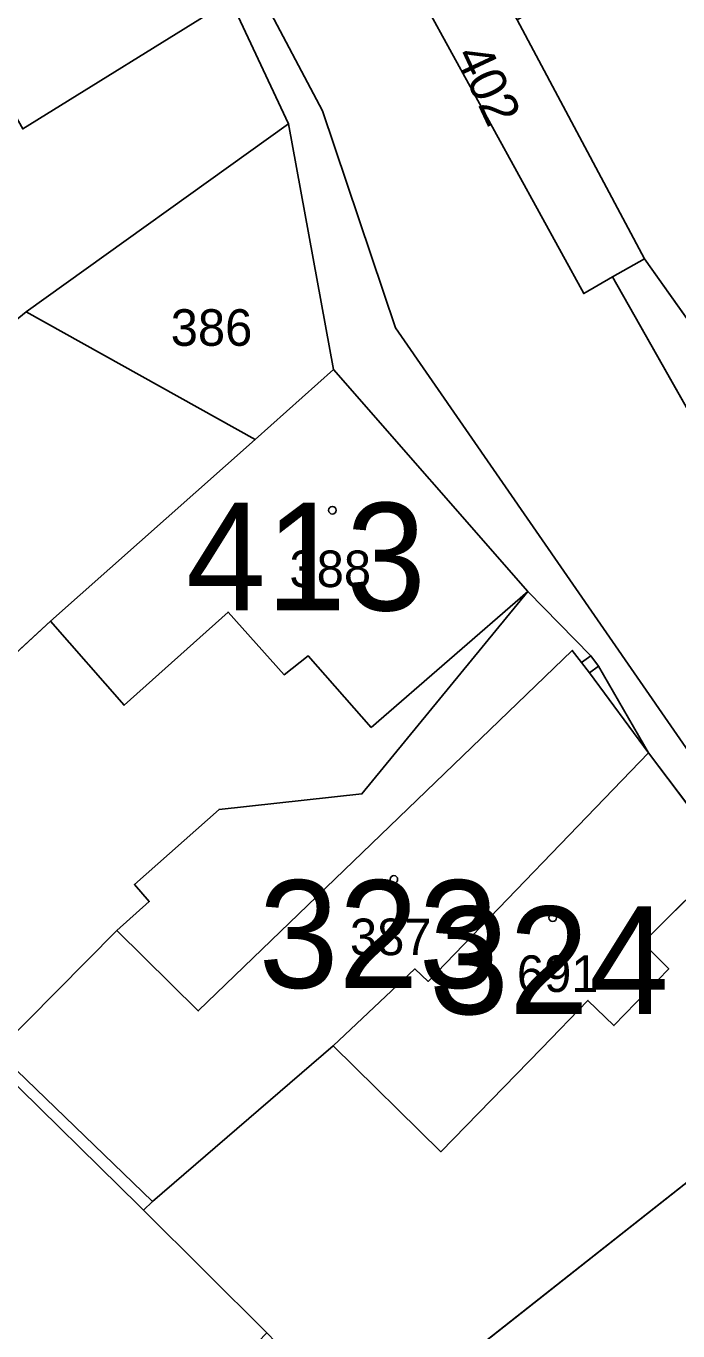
# Model space of a CAD drawing. Extents: x -689422 to -685210, y -987725 to -982160.
# Drawn here: x -687046.6 to -687016.3, y -985821.5 to -985760.8 of the extents above; entities that cross this region are included whole.
import ezdxf

# ---------------------------------------------------------------- set-up
doc = ezdxf.new("R2010")
doc.units = 0
for name, color, linetype in [('KN_Budovy', 7, 'Continuous'), ('KN_Budovy_cisla_domovni', 7, 'Continuous'), ('KN_Hranice_parcel', 7, 'Continuous'), ('KN_Hranice_parcel_vnitrni_kresba', 7, 'Continuous'), ('KN_Parcelni cisla', 7, 'Continuous'), ('KN_Polygon parcely', 7, 'Continuous'), ('KN_POZEMKY_OSTATNI PLOCHA', 7, 'Continuous'), ('KN_POZEMKY_ZAHRADA', 7, 'Continuous'), ('KN_POZEMKY_ZASTAVENA PLOCHA', 7, 'Continuous'), ('KN_VYUZITI_12_zastavena plocha_spolecny dvur', 7, 'Continuous'), ('KN_VYUZITI_13_zastavena plocha_zboreniste', 7, 'Continuous'), ('KN_VYUZITI_16_ostatni plocha_silnice', 7, 'Continuous'), ('KN_VYUZITI_17_ostatni plocha_ostatni komunikace', 7, 'Continuous'), ('KN_VYUZITI_26_ostatni plocha_jina plocha', 7, 'Continuous'), ('KN_VYUZITI_27_ostatni plocha_neplodna puda', 7, 'Continuous'), ('KN_Značky budov', 7, 'Continuous')]:
    doc.layers.add(name, color=color, linetype=linetype)

msp = doc.modelspace()

# ---------------------------------------------------------------- linework, layer by layer
at = {"layer": 'KN_Budovy'}
for points in [[(-687046.74, -985765.62), (-687037.08, -985759.63), (-687045.22, -985744.86), (-687051.11, -985748.34), (-687057.96, -985752.39), (-687054.02, -985759.74), (-687051.04, -985758)], [(-687030.54, -985793.44), (-687023.26, -985787.12), (-687032.29, -985776.8), (-687035.94, -985780.05), (-687045.44, -985788.49), (-687042.03, -985792.4), (-687037.19, -985788.07), (-687034.59, -985790.98), (-687033.47, -985790.11)], [(-687027.9, -985805.23), (-687017.65, -985794.61), (-687020.39, -985790.9), (-687020.76, -985790.41), (-687021.2, -985789.85), (-687038.58, -985806.6), (-687042.37, -985802.87), (-687047.94, -985808.48), (-687040.71, -985815.46), (-687032.31, -985808.22), (-687028.51, -985804.65)], [(-687017.65, -985794.61), (-687027.9, -985805.23), (-687028.51, -985804.65), (-687032.31, -985808.22), (-687027.31, -985813.14), (-687022.63, -985808.34), (-687020.47, -985806.11), (-687019.26, -985807.28), (-687016.71, -985804.65), (-687017.91, -985803.43), (-687013.96, -985799.5)]]:
    msp.add_lwpolyline(points, close=True, dxfattribs=at)
at = {"layer": 'KN_Hranice_parcel'}
for p, q in [((-687037.08, -985759.63), (-687034.39, -985765.38)), ((-687017.84, -985771.66), (-687023.76, -985760.56)), ((-687034.39, -985765.38), (-687046.58, -985774.12)), ((-687034.39, -985765.38), (-687032.29, -985776.8)), ((-687017.84, -985771.66), (-687019.32, -985772.49)), ((-687014.48, -985776.39), (-687017.84, -985771.66)), ((-687035.94, -985780.05), (-687046.58, -985774.12)), ((-687035.94, -985780.05), (-687032.29, -985776.8)), ((-687032.29, -985776.8), (-687023.26, -985787.12)), ((-687014.09, -985813.16), (-687030.79, -985826.33)), ((-687041.12, -985815.86), (-687035.4, -985821.56))]:
    msp.add_line(p, q, dxfattribs=at)
for points in [[(-687019.32, -985772.49), (-687020.66, -985773.27), (-687027.92, -985760.05), (-687038.19, -985741.16), (-687054.79, -985707.03)], [(-687037.08, -985759.63), (-687046.74, -985765.62), (-687051.04, -985758), (-687054.02, -985759.74), (-687065.55, -985768.51)], [(-687019.32, -985772.49), (-687014.31, -985781.36), (-687008.41, -985790.57)], [(-687046.58, -985774.12), (-687055.7, -985781.57), (-687064.79, -985790.84)], [(-687057.02, -985798.75), (-687052.45, -985794.94), (-687045.44, -985788.49), (-687035.94, -985780.05)], [(-687023.26, -985787.12), (-687030.97, -985796.52), (-687037.61, -985797.24), (-687041.55, -985800.73), (-687040.86, -985801.52), (-687042.37, -985802.87), (-687047.94, -985808.48)], [(-687023.26, -985787.12), (-687020.34, -985790.1), (-687019.97, -985790.59), (-687017.65, -985794.61)], [(-687017.65, -985794.61), (-687027.9, -985805.23), (-687028.51, -985804.65), (-687032.31, -985808.22), (-687040.71, -985815.46), (-687041.12, -985815.86)], [(-687010.87, -985803.69), (-687013.96, -985799.5), (-687017.65, -985794.61)], [(-687047.78, -985809.31), (-687041.33, -985815.65), (-687041.12, -985815.86)]]:
    msp.add_lwpolyline(points, dxfattribs=at)
at = {"layer": 'KN_Hranice_parcel_vnitrni_kresba'}
for p, q in [((-687032.81, -985764.78), (-687037.87, -985755.17)), ((-687029.42, -985774.86), (-687032.81, -985764.78)), ((-687012.87, -985798.77), (-687029.42, -985774.86)), ((-687023.26, -985787.12), (-687030.54, -985793.44)), ((-687037.19, -985788.07), (-687042.03, -985792.4)), ((-687034.59, -985790.98), (-687037.19, -985788.07)), ((-687045.44, -985788.49), (-687042.03, -985792.4)), ((-687021.2, -985789.85), (-687038.58, -985806.6)), ((-687020.76, -985790.41), (-687021.2, -985789.85)), ((-687033.47, -985790.11), (-687034.59, -985790.98)), ((-687030.54, -985793.44), (-687033.47, -985790.11)), ((-687020.76, -985790.41), (-687020.34, -985790.1)), ((-687020.39, -985790.9), (-687020.76, -985790.41)), ((-687020.39, -985790.9), (-687019.97, -985790.59)), ((-687017.65, -985794.61), (-687020.39, -985790.9)), ((-687013.96, -985799.5), (-687017.91, -985803.43)), ((-687042.37, -985802.87), (-687038.58, -985806.6)), ((-687017.91, -985803.43), (-687016.71, -985804.65)), ((-687016.71, -985804.65), (-687019.26, -985807.28)), ((-687020.47, -985806.11), (-687022.63, -985808.34)), ((-687019.26, -985807.28), (-687020.47, -985806.11)), ((-687040.71, -985815.46), (-687047.94, -985808.48)), ((-687027.31, -985813.14), (-687032.31, -985808.22)), ((-687027.31, -985813.14), (-687022.63, -985808.34))]:
    msp.add_line(p, q, dxfattribs=at)
at = {"layer": 'KN_Polygon parcely'}
for points in [[(-687017.84, -985771.66), (-687023.76, -985760.56), (-687031.91, -985747.1), (-687042.36, -985728.87), (-687054.79, -985707.03), (-687038.19, -985741.16), (-687027.92, -985760.05), (-687020.66, -985773.27), (-687019.32, -985772.49)], [(-687081.61, -985746.57), (-687070.4, -985761.13), (-687067.16, -985765.54), (-687065.55, -985768.51), (-687054.02, -985759.74), (-687051.04, -985758), (-687046.74, -985765.62), (-687037.08, -985759.63), (-687045.22, -985744.86), (-687048.78, -985737.57), (-687053.71, -985727.48), (-687074.28, -985741.21), (-687073.99, -985741.73)], [(-687015.92, -985756.01), (-687023.76, -985760.56), (-687017.84, -985771.66), (-687014.48, -985776.39), (-687009.06, -985771.2), (-686993.97, -985777.6), (-686993.37, -985776.9), (-686996.08, -985774.5), (-686994.24, -985772.39), (-686996.74, -985769.96), (-686995.72, -985768.84), (-686993.11, -985771.07), (-686992.7, -985770.63), (-686990.04, -985773.01), (-686988.21, -985770.88), (-687006.74, -985760.79), (-687011.07, -985756.69), (-687012.95, -985754.28)], [(-687054.02, -985759.74), (-687065.55, -985768.51), (-687075.19, -985780.62), (-687068.96, -985787.19), (-687064.79, -985790.84), (-687055.7, -985781.57), (-687046.58, -985774.12), (-687034.39, -985765.38), (-687037.08, -985759.63), (-687046.74, -985765.62), (-687051.04, -985758)], [(-687034.39, -985765.38), (-687046.58, -985774.12), (-687035.94, -985780.05), (-687032.29, -985776.8)], [(-687003.47, -985787.82), (-687004.52, -985786.79), (-687014.48, -985776.39), (-687017.84, -985771.66), (-687019.32, -985772.49), (-687014.31, -985781.36), (-687008.41, -985790.57), (-687007.67, -985791.64)], [(-687052.45, -985794.94), (-687045.44, -985788.49), (-687035.94, -985780.05), (-687046.58, -985774.12), (-687055.7, -985781.57), (-687064.79, -985790.84), (-687062.3, -985793.37), (-687057.02, -985798.75)], [(-687023.26, -985787.12), (-687032.29, -985776.8), (-687035.94, -985780.05), (-687045.44, -985788.49), (-687052.45, -985794.94), (-687057.02, -985798.75), (-687047.94, -985808.48), (-687042.37, -985802.87), (-687040.86, -985801.52), (-687041.55, -985800.73), (-687037.61, -985797.24), (-687030.97, -985796.52)], [(-687041.55, -985800.73), (-687040.86, -985801.52), (-687042.37, -985802.87), (-687047.94, -985808.48), (-687047.78, -985809.31), (-687041.33, -985815.65), (-687041.12, -985815.86), (-687040.71, -985815.46), (-687032.31, -985808.22), (-687028.51, -985804.65), (-687027.9, -985805.23), (-687017.65, -985794.61), (-687019.97, -985790.59), (-687020.34, -985790.1), (-687023.26, -985787.12), (-687030.97, -985796.52), (-687037.61, -985797.24)], [(-687035.4, -985821.56), (-687030.79, -985826.33), (-687014.09, -985813.16), (-687015.83, -985810.81), (-687010.87, -985803.69), (-687013.96, -985799.5), (-687017.65, -985794.61), (-687027.9, -985805.23), (-687028.51, -985804.65), (-687032.31, -985808.22), (-687040.71, -985815.46), (-687041.12, -985815.86)], [(-687042.18, -985844.07), (-687045.12, -985831.67), (-687035.4, -985821.56), (-687041.12, -985815.86), (-687041.33, -985815.65), (-687047.78, -985809.31), (-687058.14, -985822.14), (-687063.29, -985829.68), (-687056.61, -985831.75), (-687056.19, -985830.41), (-687053.07, -985831.38), (-687053.71, -985833.45), (-687047.23, -985835.4), (-687049.54, -985842.68)], [(-687001.73, -985816.06), (-687001.85, -985816.14), (-687005.4, -985811.02), (-687005.5, -985810.77), (-687012.35, -985815.39), (-687012.59, -985815.07), (-687014.09, -985813.16), (-687030.79, -985826.33), (-687029.29, -985829.31), (-687014.49, -985826.9), (-687009.99, -985828.72), (-687008.98, -985829.85), (-687004.1, -985827.91), (-687000.22, -985825.86), (-686996.44, -985823.86), (-686999.96, -985818.85), (-686999.84, -985818.77)]]:
    msp.add_lwpolyline(points, close=True, dxfattribs=at)
for points in [[(-687037.08, -985759.63), (-687034.39, -985765.38), (-687032.29, -985776.8), (-687023.26, -985787.12), (-687020.34, -985790.1), (-687019.97, -985790.59), (-687017.65, -985794.61), (-687013.96, -985799.5), (-687010.87, -985803.69), (-687005.8, -985810.43), (-687005.5, -985810.77), (-687005.4, -985811.02), (-687001.85, -985816.14), (-687001.73, -985816.06), (-686999.84, -985818.77), (-686999.96, -985818.85), (-686996.44, -985823.86)], [(-686984.12, -985822.51), (-686993.22, -985812.42), (-686992.78, -985812), (-687000.61, -985801.81), (-687007.67, -985791.64), (-687008.41, -985790.57), (-687014.31, -985781.36), (-687019.32, -985772.49), (-687020.66, -985773.27), (-687027.92, -985760.05)]]:
    msp.add_lwpolyline(points, dxfattribs=at)
at = {"layer": 'KN_POZEMKY_OSTATNI PLOCHA'}
for p, q in [((-687034.39, -985765.38), (-687037.08, -985759.63)), ((-687020.66, -985773.27), (-687027.92, -985760.05)), ((-687027.92, -985760.05), (-687020.66, -985773.27)), ((-687023.76, -985760.56), (-687017.84, -985771.66)), ((-687017.84, -985771.66), (-687023.76, -985760.56)), ((-687046.58, -985774.12), (-687034.39, -985765.38)), ((-687034.39, -985765.38), (-687032.29, -985776.8)), ((-687032.29, -985776.8), (-687034.39, -985765.38)), ((-687017.84, -985771.66), (-687019.32, -985772.49)), ((-687014.48, -985776.39), (-687017.84, -985771.66)), ((-687019.32, -985772.49), (-687020.66, -985773.27)), ((-687020.66, -985773.27), (-687019.32, -985772.49)), ((-687019.32, -985772.49), (-687014.31, -985781.36)), ((-687035.94, -985780.05), (-687046.58, -985774.12)), ((-687032.29, -985776.8), (-687035.94, -985780.05)), ((-687023.26, -985787.12), (-687032.29, -985776.8)), ((-687020.34, -985790.1), (-687023.26, -985787.12)), ((-687019.97, -985790.59), (-687020.34, -985790.1)), ((-687017.65, -985794.61), (-687019.97, -985790.59)), ((-687013.96, -985799.5), (-687017.65, -985794.61))]:
    msp.add_line(p, q, dxfattribs=at)
at = {"layer": 'KN_POZEMKY_ZAHRADA'}
for p, q in [((-687046.74, -985765.62), (-687037.08, -985759.63)), ((-687037.08, -985759.63), (-687034.39, -985765.38)), ((-687034.39, -985765.38), (-687046.58, -985774.12)), ((-687046.58, -985774.12), (-687055.7, -985781.57)), ((-687047.78, -985809.31), (-687041.33, -985815.65)), ((-687041.33, -985815.65), (-687041.12, -985815.86)), ((-687041.12, -985815.86), (-687035.4, -985821.56))]:
    msp.add_line(p, q, dxfattribs=at)
at = {"layer": 'KN_POZEMKY_ZASTAVENA PLOCHA'}
for p, q in [((-687037.08, -985759.63), (-687046.74, -985765.62)), ((-687019.32, -985772.49), (-687017.84, -985771.66)), ((-687017.84, -985771.66), (-687014.48, -985776.39)), ((-687014.31, -985781.36), (-687019.32, -985772.49)), ((-687055.7, -985781.57), (-687046.58, -985774.12)), ((-687046.58, -985774.12), (-687035.94, -985780.05)), ((-687035.94, -985780.05), (-687032.29, -985776.8)), ((-687032.29, -985776.8), (-687023.26, -985787.12)), ((-687035.94, -985780.05), (-687045.44, -985788.49)), ((-687045.44, -985788.49), (-687035.94, -985780.05)), ((-687023.26, -985787.12), (-687030.97, -985796.52)), ((-687030.97, -985796.52), (-687023.26, -985787.12)), ((-687023.26, -985787.12), (-687020.34, -985790.1)), ((-687045.44, -985788.49), (-687052.45, -985794.94)), ((-687052.45, -985794.94), (-687045.44, -985788.49)), ((-687020.34, -985790.1), (-687019.97, -985790.59)), ((-687019.97, -985790.59), (-687017.65, -985794.61)), ((-687027.9, -985805.23), (-687017.65, -985794.61)), ((-687017.65, -985794.61), (-687027.9, -985805.23)), ((-687017.65, -985794.61), (-687013.96, -985799.5)), ((-687030.97, -985796.52), (-687037.61, -985797.24)), ((-687037.61, -985797.24), (-687030.97, -985796.52)), ((-687037.61, -985797.24), (-687041.55, -985800.73)), ((-687041.55, -985800.73), (-687037.61, -985797.24)), ((-687041.55, -985800.73), (-687040.86, -985801.52)), ((-687040.86, -985801.52), (-687041.55, -985800.73)), ((-687040.86, -985801.52), (-687042.37, -985802.87)), ((-687042.37, -985802.87), (-687040.86, -985801.52)), ((-687042.37, -985802.87), (-687047.94, -985808.48)), ((-687047.94, -985808.48), (-687042.37, -985802.87)), ((-687032.31, -985808.22), (-687028.51, -985804.65)), ((-687028.51, -985804.65), (-687032.31, -985808.22)), ((-687028.51, -985804.65), (-687027.9, -985805.23)), ((-687027.9, -985805.23), (-687028.51, -985804.65)), ((-687040.71, -985815.46), (-687032.31, -985808.22)), ((-687032.31, -985808.22), (-687040.71, -985815.46)), ((-687041.33, -985815.65), (-687047.78, -985809.31)), ((-687030.79, -985826.33), (-687014.09, -985813.16)), ((-687014.09, -985813.16), (-687030.79, -985826.33)), ((-687041.12, -985815.86), (-687041.33, -985815.65)), ((-687041.12, -985815.86), (-687040.71, -985815.46)), ((-687040.71, -985815.46), (-687041.12, -985815.86)), ((-687035.4, -985821.56), (-687041.12, -985815.86))]:
    msp.add_line(p, q, dxfattribs=at)
at = {"layer": 'KN_VYUZITI_12_zastavena plocha_spolecny dvur'}
for p, q in [((-687055.7, -985781.57), (-687046.58, -985774.12)), ((-687046.58, -985774.12), (-687035.94, -985780.05)), ((-687035.94, -985780.05), (-687045.44, -985788.49)), ((-687045.44, -985788.49), (-687052.45, -985794.94))]:
    msp.add_line(p, q, dxfattribs=at)
at = {"layer": 'KN_VYUZITI_13_zastavena plocha_zboreniste'}
for p, q in [((-687019.32, -985772.49), (-687017.84, -985771.66)), ((-687017.84, -985771.66), (-687014.48, -985776.39)), ((-687014.31, -985781.36), (-687019.32, -985772.49))]:
    msp.add_line(p, q, dxfattribs=at)
at = {"layer": 'KN_VYUZITI_16_ostatni plocha_silnice'}
for p, q in [((-687034.39, -985765.38), (-687037.08, -985759.63)), ((-687027.92, -985760.05), (-687020.66, -985773.27)), ((-687032.29, -985776.8), (-687034.39, -985765.38)), ((-687020.66, -985773.27), (-687019.32, -985772.49)), ((-687019.32, -985772.49), (-687014.31, -985781.36)), ((-687023.26, -985787.12), (-687032.29, -985776.8)), ((-687020.34, -985790.1), (-687023.26, -985787.12)), ((-687019.97, -985790.59), (-687020.34, -985790.1)), ((-687017.65, -985794.61), (-687019.97, -985790.59)), ((-687013.96, -985799.5), (-687017.65, -985794.61))]:
    msp.add_line(p, q, dxfattribs=at)
at = {"layer": 'KN_VYUZITI_17_ostatni plocha_ostatni komunikace'}
for p, q in [((-687046.58, -985774.12), (-687034.39, -985765.38)), ((-687034.39, -985765.38), (-687032.29, -985776.8)), ((-687035.94, -985780.05), (-687046.58, -985774.12)), ((-687032.29, -985776.8), (-687035.94, -985780.05))]:
    msp.add_line(p, q, dxfattribs=at)
at = {"layer": 'KN_VYUZITI_26_ostatni plocha_jina plocha'}
for p, q in [((-687017.84, -985771.66), (-687023.76, -985760.56)), ((-687014.48, -985776.39), (-687017.84, -985771.66))]:
    msp.add_line(p, q, dxfattribs=at)
at = {"layer": 'KN_VYUZITI_27_ostatni plocha_neplodna puda'}
for p, q in [((-687020.66, -985773.27), (-687027.92, -985760.05)), ((-687023.76, -985760.56), (-687017.84, -985771.66)), ((-687017.84, -985771.66), (-687019.32, -985772.49)), ((-687019.32, -985772.49), (-687020.66, -985773.27))]:
    msp.add_line(p, q, dxfattribs=at)
at = {"layer": 'KN_Značky budov'}
for centre in [(-687032.347, -985783.339), (-687029.487, -985800.489), (-687022.107, -985802.269)]:
    msp.add_circle(centre, 0.175, dxfattribs=at)

# ---------------------------------------------------------------- texts
at = {"layer": 'KN_Budovy_cisla_domovni'}
for s, p in [('413', (-687039.154, -985787.994)), ('323', (-687035.776, -985805.529)), ('324', (-687027.857, -985806.749))]:
    msp.add_text(s, height=5, dxfattribs=at).set_placement(p)
at = {"layer": 'KN_Parcelni cisla'}
msp.add_text('402', height=1.7, rotation=295, dxfattribs=at).set_placement((-687026.67, -985762.189))
for s, p in [('386', (-687039.86, -985775.7)), ('388', (-687034.34, -985786.91)), ('387', (-687031.53, -985804.01)), ('691', (-687023.77, -985805.72))]:
    msp.add_text(s, height=1.7, dxfattribs=at).set_placement(p)

doc.saveas('drawing.dxf')
